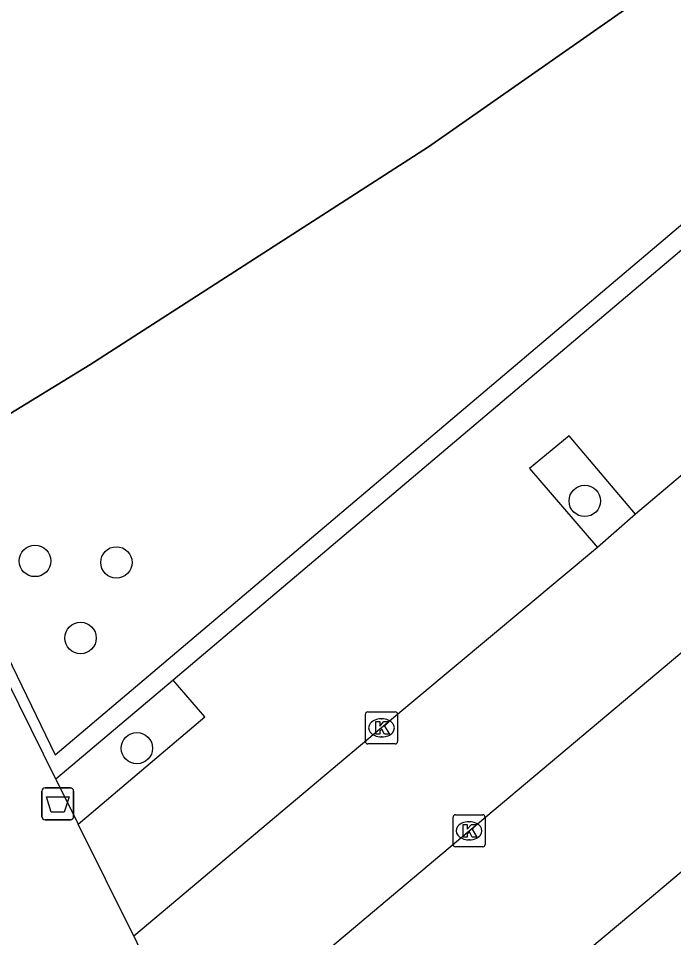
# Model space of a CAD drawing. Extents: x 161087 to 161922, y 382574 to 383873.
# Drawn here: x 161693.76 to 161714.16, y 382891.75 to 382920.38 of the extents above; entities that cross this region are included whole.
import ezdxf

# ---------------------------------------------------------------- set-up
doc = ezdxf.new("R2010")
doc.units = 0
for name, color, linetype in [('IMGEO_Afvalbak', 7, 'Continuous'), ('IMGEO_Boom', 7, 'Continuous'), ('IMGEO_Fietspad_gesloten', 7, 'Continuous'), ('IMGEO_Kolk', 7, 'Continuous'), ('IMGEO_Muur', 7, 'Continuous'), ('IMGEO_Pand', 7, 'Continuous'), ('IMGEO_Voetpad_open', 7, 'Continuous'), ('IMGEO_Walbescherming', 7, 'Continuous'), ('IMGEO_Waterloop', 7, 'Continuous')]:
    doc.layers.add(name, color=color, linetype=linetype)

msp = doc.modelspace()

# ---------------------------------------------------------------- linework, layer by layer
at = {"layer": 'IMGEO_Afvalbak'}
for p, q in [((161694.487, 382895.515), (161694.487, 382896.315)), ((161694.487, 382896.315), (161694.487, 382895.515)), ((161694.587, 382896.415), (161695.377, 382896.415)), ((161695.377, 382896.415), (161694.587, 382896.415)), ((161695.477, 382896.315), (161695.477, 382895.515)), ((161695.477, 382895.515), (161695.477, 382896.315)), ((161695.377, 382895.415), (161694.587, 382895.415)), ((161694.587, 382895.415), (161695.377, 382895.415))]:
    msp.add_line(p, q, dxfattribs=at)
msp.add_lwpolyline([(161694.63, 382896.129), (161695.334, 382896.129), (161695.185, 382895.659), (161694.779, 382895.659), (161694.63, 382896.129)], dxfattribs=at)
for centre, start, end in [((161694.587, 382896.315), 90, 180), ((161694.587, 382896.315), 90, 180), ((161695.377, 382896.315), 0, 90), ((161695.377, 382896.315), 360, 90), ((161694.587, 382895.515), 180, 270), ((161694.587, 382895.515), 180, 270), ((161695.377, 382895.515), 270, 0), ((161695.377, 382895.515), 270, 0)]:
    msp.add_arc(centre, 0.1, start, end, dxfattribs=at)
at = {"layer": 'IMGEO_Boom'}
for centre in [(161711.393, 382905.35), (161694.275, 382903.48), (161696.81, 382903.433), (161695.693, 382901.08), (161697.447, 382897.649)]:
    msp.add_circle(centre, 0.489, dxfattribs=at)
at = {"layer": 'IMGEO_Fietspad_gesloten'}
for points in [[(161738.884, 382926.708), (161732.555, 382921.395), (161719.18, 382910.184), (161712.974, 382904.937)], [(161699.217, 382887.862), (161707.791, 382895.076), (161721.95, 382906.976), (161735.249, 382918.203), (161742.366, 382924.182)], [(161712.974, 382904.937), (161711.79, 382903.898)], [(161711.79, 382903.898), (161705.064, 382898.281), (161697.348, 382891.796)], [(161697.348, 382891.796), (161699.217, 382887.862)]]:
    msp.add_lwpolyline(points, dxfattribs=at)
at = {"layer": 'IMGEO_Kolk'}
for p, q in [((161704.563, 382897.855), (161704.563, 382898.707)), ((161704.638, 382898.781), (161705.49, 382898.781)), ((161705.051, 382898.561), (161705.076, 382898.561)), ((161705.564, 382898.707), (161705.564, 382897.855)), ((161705.074, 382898.001), (161705.049, 382898.001)), ((161705.49, 382897.781), (161704.638, 382897.781)), ((161707.29, 382894.65), (161707.29, 382895.502)), ((161707.365, 382895.576), (161708.217, 382895.576)), ((161708.291, 382895.502), (161708.291, 382894.65)), ((161707.778, 382895.356), (161707.803, 382895.356)), ((161708.217, 382894.576), (161707.365, 382894.576)), ((161707.801, 382894.796), (161707.776, 382894.796))]:
    msp.add_line(p, q, dxfattribs=at)
for points in [[(161704.563, 382897.855), (161704.563, 382898.707)], [(161704.638, 382898.781), (161705.49, 382898.781)], [(161705.564, 382898.707), (161705.564, 382897.855)], [(161704.884, 382898.481), (161705.007, 382898.481), (161705.007, 382898.33), (161705.137, 382898.481), (161705.301, 382898.481), (161705.155, 382898.33), (161705.308, 382898.081), (161705.156, 382898.081), (161705.071, 382898.245), (161705.007, 382898.178), (161705.007, 382898.081), (161704.884, 382898.081), (161704.884, 382898.481)], [(161705.49, 382897.781), (161704.638, 382897.781)], [(161707.29, 382894.65), (161707.29, 382895.502)], [(161707.365, 382895.576), (161708.217, 382895.576)], [(161708.291, 382895.502), (161708.291, 382894.65)], [(161707.611, 382895.276), (161707.734, 382895.276), (161707.734, 382895.125), (161707.864, 382895.276), (161708.028, 382895.276), (161707.882, 382895.125), (161708.035, 382894.876), (161707.883, 382894.876), (161707.798, 382895.04), (161707.734, 382894.973), (161707.734, 382894.876), (161707.611, 382894.876), (161707.611, 382895.276)], [(161708.217, 382894.576), (161707.365, 382894.576)]]:
    msp.add_lwpolyline(points, dxfattribs=at)
for centre, start, end in [((161704.64, 382898.705), 91.552, 178.448), ((161704.64, 382898.705), 91.552, 178.448), ((161705.488, 382898.705), 1.552, 88.448), ((161705.488, 382898.705), 1.552, 88.448), ((161704.64, 382897.857), 181.552, 268.448), ((161704.64, 382897.857), 181.552, 268.448), ((161705.488, 382897.857), 271.552, 358.448), ((161705.488, 382897.857), 271.552, 358.448), ((161707.367, 382895.5), 91.552, 178.448), ((161707.367, 382895.5), 91.552, 178.448), ((161708.215, 382895.5), 1.552, 88.448), ((161708.215, 382895.5), 1.552, 88.448), ((161707.367, 382894.652), 181.552, 268.448), ((161707.367, 382894.652), 181.552, 268.448), ((161708.215, 382894.652), 271.552, 358.448), ((161708.215, 382894.652), 271.552, 358.448)]:
    msp.add_arc(centre, 0.0765, start, end, dxfattribs=at)
for centre, major_axis, ratio, start_param, end_param in [((161705.05, 382898.281), (-0.387, 0.002), 0.722429, 4.712389, 7.853982), ((161705.075, 382898.281), (-0.39, 0.002), 0.717154, 1.570796, 4.712389), ((161707.777, 382895.076), (-0.387, 0.002), 0.722429, 4.712389, 7.853982), ((161707.802, 382895.076), (-0.39, 0.002), 0.717154, 1.570796, 4.712389)]:
    msp.add_ellipse(centre, major_axis=major_axis, ratio=ratio, start_param=start_param, end_param=end_param, dxfattribs=at)
at = {"layer": 'IMGEO_Muur'}
for points in [[(161692.813, 382901.743), (161694.905, 382897.444), (161724.049, 382922.13), (161735.799, 382926.263), (161738.292, 382928.48), (161779.031, 383002.768), (161780.109, 383012.719)], [(161719.394, 382917.386), (161698.579, 382899.768)], [(161694.929, 382896.679), (161693.006, 382900.556), (161692.628, 382901.342), (161692.506, 382901.594)], [(161698.579, 382899.768), (161694.929, 382896.679)]]:
    msp.add_lwpolyline(points, dxfattribs=at)
at = {"layer": 'IMGEO_Pand'}
msp.add_lwpolyline([(161725.815, 382903.455), (161725.492, 382903.185), (161721.975, 382900.229), (161717.655, 382896.535), (161713.332, 382892.892), (161709.261, 382889.479), (161705.26, 382886.107)], dxfattribs=at)
at = {"layer": 'IMGEO_Voetpad_open'}
for points in [[(161712.974, 382904.937), (161710.909, 382907.377), (161709.669, 382906.357), (161711.79, 382903.898)], [(161695.623, 382895.286), (161699.567, 382898.624), (161698.579, 382899.768)], [(161694.929, 382896.679), (161695.623, 382895.286)], [(161697.348, 382891.796), (161695.623, 382895.286)]]:
    msp.add_lwpolyline(points, dxfattribs=at)
at = {"layer": 'IMGEO_Walbescherming'}
msp.add_lwpolyline([(161774.216, 383017.418), (161760.107, 382982.304), (161748.448, 382957.016), (161735.623, 382939.154), (161722.28, 382927.406), (161706.531, 382916.376), (161695.98, 382909.588), (161693.156, 382907.863), (161690.678, 382906.133)], dxfattribs=at)
at = {"layer": 'IMGEO_Waterloop'}
msp.add_lwpolyline([(161690.678, 382906.133), (161693.156, 382907.863), (161695.98, 382909.588), (161706.531, 382916.376), (161722.28, 382927.406), (161726.255, 382930.782), (161735.623, 382939.154), (161748.448, 382957.016), (161760.107, 382982.304), (161774.216, 383017.418)], dxfattribs=at)

doc.saveas('drawing.dxf')
